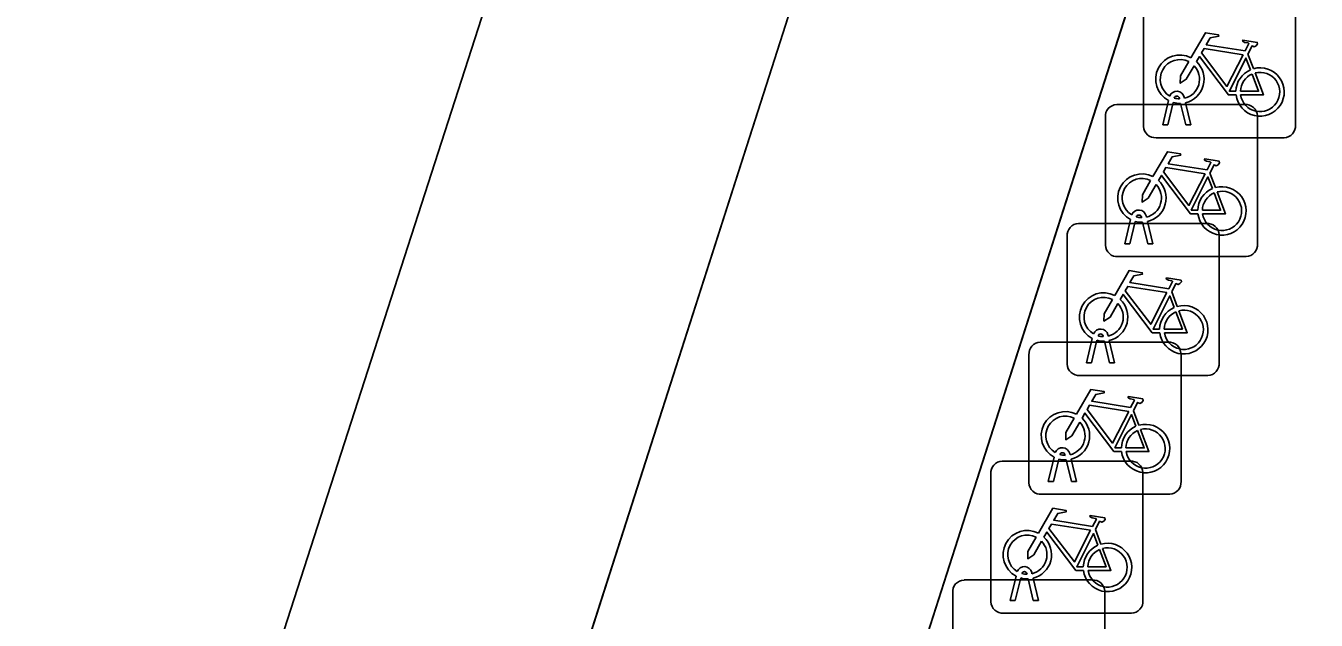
# Model space of a CAD drawing. Extents: x 161087 to 161926, y 382572 to 383873.
# Drawn here: x 161121.27 to 161129.75, y 383420.4 to 383424.31 of the extents above; entities that cross this region are included whole.
import ezdxf

# ---------------------------------------------------------------- set-up
doc = ezdxf.new("R2010")
doc.units = 0
for name, color, linetype in [('IMGEO_Berm_groen', 7, 'Continuous'), ('IMGEO_Fietsenrek', 7, 'Continuous'), ('IMGEO_Fietspad_gesloten', 7, 'Continuous'), ('IMGEO_Rijbaan_lokaal_gesloten', 7, 'Continuous'), ('IMGEO_Voetpad_open', 7, 'Continuous')]:
    doc.layers.add(name, color=color, linetype=linetype)

msp = doc.modelspace()

# ---------------------------------------------------------------- linework, layer by layer
at = {"layer": 'IMGEO_Berm_groen'}
msp.add_lwpolyline([(161127.511, 383435.3), (161126.219, 383430.427), (161122.46, 383418.773), (161116.813, 383401.135), (161116.421, 383399.847), (161118.23, 383399.279), (161126.242, 383424.257), (161134.175, 383449.057)], dxfattribs=at)
at = {"layer": 'IMGEO_Fietsenrek'}
for p, q in [((161128.6105, 383423.6469), (161128.6105, 383424.4878)), ((161128.6105, 383424.4878), (161128.6105, 383423.6469)), ((161129.6095, 383424.4971), (161129.6095, 383423.6562)), ((161129.6095, 383423.6562), (161129.6095, 383424.4971)), ((161129.2972, 383424.1212), (161129.3335, 383424.026)), ((161128.4349, 383423.7905), (161129.2758, 383423.7905)), ((161129.2758, 383423.7905), (161128.4349, 383423.7905)), ((161128.7375, 383423.6563), (161128.7758, 383423.8163)), ((161128.8062, 383423.8041), (161128.7709, 383423.6563)), ((161128.8479, 383423.8279), (161128.8469, 383423.8322)), ((161128.889, 383423.6563), (161128.8551, 383423.798)), ((161128.8786, 383423.8394), (161128.8804, 383423.8315)), ((161128.8874, 383423.8023), (161128.9224, 383423.6563)), ((161128.3605, 383422.8659), (161128.3605, 383423.7068)), ((161128.3605, 383423.7068), (161128.3605, 383422.8659)), ((161129.3595, 383423.7161), (161129.3595, 383422.8752)), ((161129.3595, 383422.8752), (161129.3595, 383423.7161)), ((161128.7709, 383423.6563), (161128.7375, 383423.6563)), ((161128.9224, 383423.6563), (161128.889, 383423.6563)), ((161129.5351, 383423.5725), (161128.6942, 383423.5725)), ((161128.6942, 383423.5725), (161129.5351, 383423.5725)), ((161129.0472, 383423.3402), (161129.0835, 383423.245)), ((161128.1839, 383423.0095), (161129.0248, 383423.0095)), ((161129.0248, 383423.0095), (161128.1839, 383423.0095)), ((161128.4875, 383422.8753), (161128.5258, 383423.0353)), ((161128.5562, 383423.0231), (161128.5209, 383422.8753)), ((161128.5979, 383423.0469), (161128.5969, 383423.0512)), ((161128.639, 383422.8753), (161128.6051, 383423.017)), ((161128.6286, 383423.0584), (161128.6304, 383423.0505)), ((161128.6374, 383423.0213), (161128.6724, 383422.8753)), ((161128.1095, 383422.0849), (161128.1095, 383422.9258)), ((161128.1095, 383422.9258), (161128.1095, 383422.0849)), ((161129.1085, 383422.9351), (161129.1085, 383422.0942)), ((161129.1085, 383422.0942), (161129.1085, 383422.9351)), ((161128.5209, 383422.8753), (161128.4875, 383422.8753)), ((161128.6724, 383422.8753), (161128.639, 383422.8753)), ((161129.2851, 383422.7915), (161128.4442, 383422.7915)), ((161128.4442, 383422.7915), (161129.2851, 383422.7915)), ((161128.7962, 383422.5592), (161128.8325, 383422.464)), ((161128.2365, 383422.0943), (161128.2748, 383422.2543)), ((161128.3469, 383422.2659), (161128.3459, 383422.2702)), ((161128.3776, 383422.2774), (161128.3794, 383422.2695)), ((161127.9329, 383422.2295), (161128.7738, 383422.2295)), ((161128.7738, 383422.2295), (161127.9329, 383422.2295)), ((161128.3052, 383422.2421), (161128.2699, 383422.0943)), ((161128.388, 383422.0943), (161128.3541, 383422.236)), ((161128.3864, 383422.2403), (161128.4214, 383422.0943)), ((161127.8585, 383421.3049), (161127.8585, 383422.1458)), ((161127.8585, 383422.1458), (161127.8585, 383421.3049)), ((161128.2699, 383422.0943), (161128.2365, 383422.0943)), ((161128.4214, 383422.0943), (161128.388, 383422.0943)), ((161128.8575, 383422.1551), (161128.8575, 383421.3142)), ((161128.8575, 383421.3142), (161128.8575, 383422.1551)), ((161129.0341, 383422.0105), (161128.1932, 383422.0105)), ((161128.1932, 383422.0105), (161129.0341, 383422.0105)), ((161128.5452, 383421.7792), (161128.5815, 383421.684)), ((161128.0959, 383421.4859), (161128.0949, 383421.4902)), ((161128.1266, 383421.4974), (161128.1284, 383421.4895)), ((161127.6829, 383421.4485), (161128.5238, 383421.4485)), ((161128.5238, 383421.4485), (161127.6829, 383421.4485)), ((161127.9855, 383421.3143), (161128.0238, 383421.4743)), ((161128.0542, 383421.4621), (161128.0189, 383421.3143)), ((161128.137, 383421.3143), (161128.1031, 383421.456)), ((161128.1354, 383421.4603), (161128.1704, 383421.3143)), ((161127.6085, 383420.5239), (161127.6085, 383421.3648)), ((161127.6085, 383421.3648), (161127.6085, 383420.5239)), ((161128.0189, 383421.3143), (161127.9855, 383421.3143)), ((161128.1704, 383421.3143), (161128.137, 383421.3143)), ((161128.6075, 383421.3741), (161128.6075, 383420.5332)), ((161128.6075, 383420.5332), (161128.6075, 383421.3741)), ((161128.7831, 383421.2305), (161127.9422, 383421.2305)), ((161127.9422, 383421.2305), (161128.7831, 383421.2305)), ((161128.2952, 383420.9982), (161128.3315, 383420.903)), ((161127.4319, 383420.6675), (161128.2728, 383420.6675)), ((161128.2728, 383420.6675), (161127.4319, 383420.6675)), ((161127.7355, 383420.5333), (161127.7738, 383420.6933)), ((161127.8042, 383420.6811), (161127.7689, 383420.5333)), ((161127.8459, 383420.7049), (161127.8449, 383420.7092)), ((161127.887, 383420.5333), (161127.8531, 383420.675)), ((161127.8766, 383420.7164), (161127.8784, 383420.7085)), ((161127.8854, 383420.6793), (161127.9204, 383420.5333)), ((161127.3575, 383419.7429), (161127.3575, 383420.5838)), ((161127.3575, 383420.5838), (161127.3575, 383419.7429)), ((161128.3565, 383420.5931), (161128.3565, 383419.7522)), ((161128.3565, 383419.7522), (161128.3565, 383420.5931)), ((161127.7689, 383420.5333), (161127.7355, 383420.5333)), ((161127.9204, 383420.5333), (161127.887, 383420.5333)), ((161128.5331, 383420.4495), (161127.6922, 383420.4495)), ((161127.6922, 383420.4495), (161128.5331, 383420.4495))]:
    msp.add_line(p, q, dxfattribs=at)
for points in [[(161128.9231, 383424.0982), (161129.0178, 383424.2617), (161129.104, 383424.2479), (161129.1057, 383424.2392), (161129.0496, 383424.2283), (161129.0234, 383424.183), (161129.2786, 383424.1422)], [(161129.2786, 383424.1422), (161129.3036, 383424.191), (161129.2985, 383424.195), (161129.2753, 383424.1987), (161129.2626, 383424.2062), (161129.2616, 383424.2093), (161129.2638, 383424.2139), (161129.3586, 383424.1988), (161129.3609, 383424.1885), (161129.3515, 383424.1761), (161129.3391, 383424.1697), (161129.3246, 383424.1759), (161129.2972, 383424.1212)], [(161129.2657, 383424.117), (161129.0089, 383424.158), (161128.9922, 383424.1292), (161129.1592, 383423.9089), (161129.2657, 383424.117)], [(161128.9438, 383424.0457), (161128.8922, 383423.9565), (161128.8523, 383423.9305), (161128.8535, 383423.978), (161128.908, 383424.0722)], [(161129.2188, 383423.8535), (161129.1691, 383423.8536), (161128.9784, 383424.1053), (161128.9594, 383424.0725)], [(161129.3137, 383424.019), (161129.2844, 383424.0958), (161129.175, 383423.8777), (161129.2177, 383423.8776)], [(161129.2477, 383423.8775), (161129.3676, 383423.8773), (161129.3244, 383423.9909)], [(161129.3442, 383423.9978), (161129.3992, 383423.8532), (161129.2491, 383423.8535)], [(161128.6731, 383423.3172), (161128.7678, 383423.4807), (161128.854, 383423.4669), (161128.8557, 383423.4582), (161128.7996, 383423.4473), (161128.7734, 383423.402), (161129.0286, 383423.3612)], [(161129.0286, 383423.3612), (161129.0536, 383423.41), (161129.0485, 383423.414), (161129.0253, 383423.4177), (161129.0126, 383423.4252), (161129.0116, 383423.4283), (161129.0138, 383423.4329), (161129.1086, 383423.4178), (161129.1109, 383423.4075), (161129.1015, 383423.3951), (161129.0891, 383423.3887), (161129.0746, 383423.3949), (161129.0472, 383423.3402)], [(161129.0157, 383423.336), (161128.7589, 383423.377), (161128.7422, 383423.3482), (161128.9092, 383423.1279), (161129.0157, 383423.336)], [(161128.6938, 383423.2647), (161128.6422, 383423.1755), (161128.6023, 383423.1495), (161128.6035, 383423.197), (161128.658, 383423.2912)], [(161128.9688, 383423.0725), (161128.9191, 383423.0726), (161128.7284, 383423.3243), (161128.7094, 383423.2915)], [(161129.0637, 383423.238), (161129.0344, 383423.3148), (161128.925, 383423.0967), (161128.9677, 383423.0966)], [(161128.9977, 383423.0965), (161129.1176, 383423.0963), (161129.0744, 383423.2099)], [(161129.0942, 383423.2168), (161129.1492, 383423.0722), (161128.9991, 383423.0725)], [(161128.4221, 383422.5362), (161128.5168, 383422.6997), (161128.603, 383422.6859), (161128.6047, 383422.6772), (161128.5486, 383422.6663), (161128.5224, 383422.621), (161128.7776, 383422.5802)], [(161128.7647, 383422.555), (161128.5079, 383422.596), (161128.4912, 383422.5672), (161128.6582, 383422.3469), (161128.7647, 383422.555)], [(161128.7776, 383422.5802), (161128.8026, 383422.629), (161128.7975, 383422.633), (161128.7743, 383422.6367), (161128.7616, 383422.6442), (161128.7606, 383422.6473), (161128.7628, 383422.6519), (161128.8576, 383422.6368), (161128.8599, 383422.6265), (161128.8505, 383422.6141), (161128.8381, 383422.6077), (161128.8236, 383422.6139), (161128.7962, 383422.5592)], [(161128.4428, 383422.4837), (161128.3912, 383422.3945), (161128.3513, 383422.3685), (161128.3525, 383422.416), (161128.407, 383422.5102)], [(161128.7178, 383422.2915), (161128.6681, 383422.2916), (161128.4774, 383422.5433), (161128.4584, 383422.5105)], [(161128.8127, 383422.457), (161128.7834, 383422.5338), (161128.674, 383422.3157), (161128.7167, 383422.3156)], [(161128.7467, 383422.3155), (161128.8666, 383422.3153), (161128.8234, 383422.4289)], [(161128.8432, 383422.4358), (161128.8982, 383422.2912), (161128.7481, 383422.2915)], [(161128.1711, 383421.7562), (161128.2658, 383421.9197), (161128.352, 383421.9059), (161128.3537, 383421.8972), (161128.2976, 383421.8863), (161128.2714, 383421.841), (161128.5266, 383421.8002)], [(161128.5266, 383421.8002), (161128.5516, 383421.849), (161128.5465, 383421.853), (161128.5233, 383421.8567), (161128.5106, 383421.8642), (161128.5096, 383421.8673), (161128.5118, 383421.8719), (161128.6066, 383421.8568), (161128.6089, 383421.8465), (161128.5995, 383421.8341), (161128.5871, 383421.8277), (161128.5726, 383421.8339), (161128.5452, 383421.7792)], [(161128.4668, 383421.5115), (161128.4171, 383421.5116), (161128.2264, 383421.7633), (161128.2074, 383421.7305)], [(161128.5137, 383421.775), (161128.2569, 383421.816), (161128.2402, 383421.7872), (161128.4072, 383421.5669), (161128.5137, 383421.775)], [(161128.5617, 383421.677), (161128.5324, 383421.7538), (161128.423, 383421.5357), (161128.4657, 383421.5356)], [(161128.1918, 383421.7037), (161128.1402, 383421.6145), (161128.1003, 383421.5885), (161128.1015, 383421.636), (161128.156, 383421.7302)], [(161128.5922, 383421.6558), (161128.6472, 383421.5112), (161128.4971, 383421.5115)], [(161128.4957, 383421.5355), (161128.6156, 383421.5353), (161128.5724, 383421.6489)], [(161127.9211, 383420.9752), (161128.0158, 383421.1387), (161128.102, 383421.1249), (161128.1037, 383421.1162), (161128.0476, 383421.1053), (161128.0214, 383421.06), (161128.2766, 383421.0192)], [(161128.2766, 383421.0192), (161128.3016, 383421.068), (161128.2965, 383421.072), (161128.2733, 383421.0757), (161128.2606, 383421.0832), (161128.2596, 383421.0863), (161128.2618, 383421.0909), (161128.3566, 383421.0758), (161128.3589, 383421.0655), (161128.3495, 383421.0531), (161128.3371, 383421.0467), (161128.3226, 383421.0529), (161128.2952, 383420.9982)], [(161128.2168, 383420.7305), (161128.1671, 383420.7306), (161127.9764, 383420.9823), (161127.9574, 383420.9495)], [(161128.2637, 383420.994), (161128.0069, 383421.035), (161127.9902, 383421.0062), (161128.1572, 383420.7859), (161128.2637, 383420.994)], [(161127.9418, 383420.9227), (161127.8902, 383420.8335), (161127.8503, 383420.8075), (161127.8515, 383420.855), (161127.906, 383420.9492)], [(161128.3117, 383420.896), (161128.2824, 383420.9728), (161128.173, 383420.7547), (161128.2157, 383420.7546)], [(161128.2457, 383420.7545), (161128.3656, 383420.7543), (161128.3224, 383420.8679)], [(161128.3422, 383420.8748), (161128.3972, 383420.7302), (161128.2471, 383420.7305)]]:
    msp.add_lwpolyline(points, dxfattribs=at)
for centre, radius, start, end in [((161128.8501, 383423.9569), 0.159, 62.67661, 242.13685), ((161128.8501, 383423.9569), 0.129, 63.31916, 238.90302), ((161128.8501, 383423.9569), 0.129, 283.60429, 43.43025), ((161128.8501, 383423.9569), 0.159, 283.5766, 46.60424), ((161129.3767, 383423.8729), 0.159, 187.0065, 105.77075), ((161129.3767, 383423.8729), 0.159, 113.3408, 178.32165), ((161129.3767, 383423.8729), 0.129, 113.92302, 177.95563), ((161129.3767, 383423.8729), 0.129, 188.67146, 104.58832), ((161128.8299, 383423.8283), 0.0499, 12.8025, 158.69338), ((161128.4382, 383423.7126), 0.0779, 92.4484, 184.28452), ((161128.4382, 383423.7126), 0.0779, 92.4484, 184.28452), ((161128.8501, 383423.9569), 0.159, 253.99666, 271.78671), ((161128.8299, 383423.8283), 0.0174, 12.8025, 163.45023), ((161128.8501, 383423.9569), 0.129, 253.41502, 269.02044), ((161129.2816, 383423.7128), 0.0779, 2.4484, 94.28452), ((161129.2816, 383423.7128), 0.0779, 2.4484, 94.28452), ((161128.6884, 383423.6502), 0.0779, 182.4484, 274.28452), ((161128.6884, 383423.6502), 0.0779, 182.4484, 274.28452), ((161129.5318, 383423.6504), 0.0779, 272.4484, 4.28452), ((161129.5318, 383423.6504), 0.0779, 272.4484, 4.28452), ((161128.6001, 383423.1759), 0.159, 62.67661, 242.13685), ((161128.6001, 383423.1759), 0.129, 63.31916, 238.90302), ((161128.6001, 383423.1759), 0.129, 283.60429, 43.43025), ((161128.6001, 383423.1759), 0.159, 283.5766, 46.60424), ((161129.1267, 383423.0919), 0.159, 113.3408, 178.32165), ((161129.1267, 383423.0919), 0.159, 187.0065, 105.77075), ((161129.1267, 383423.0919), 0.129, 113.92302, 177.95563), ((161129.1267, 383423.0919), 0.129, 188.67146, 104.58832), ((161128.5799, 383423.0473), 0.0499, 12.8025, 158.69338), ((161128.1872, 383422.9316), 0.0779, 92.4484, 184.28452), ((161128.1872, 383422.9316), 0.0779, 92.4484, 184.28452), ((161128.6001, 383423.1759), 0.159, 253.99666, 271.78671), ((161128.5799, 383423.0473), 0.0174, 12.8025, 163.45023), ((161128.6001, 383423.1759), 0.129, 253.41502, 269.02044), ((161129.0306, 383422.9318), 0.0779, 2.4484, 94.28452), ((161129.0306, 383422.9318), 0.0779, 2.4484, 94.28452), ((161128.4384, 383422.8692), 0.0779, 182.4484, 274.28452), ((161128.4384, 383422.8692), 0.0779, 182.4484, 274.28452), ((161129.2818, 383422.8694), 0.0779, 272.4484, 4.28452), ((161129.2818, 383422.8694), 0.0779, 272.4484, 4.28452), ((161128.3491, 383422.3949), 0.159, 62.67661, 242.13685), ((161128.3491, 383422.3949), 0.129, 63.31916, 238.90302), ((161128.3491, 383422.3949), 0.159, 283.5766, 46.60424), ((161128.3491, 383422.3949), 0.129, 283.60429, 43.43025), ((161128.8757, 383422.3109), 0.159, 113.3408, 178.32165), ((161128.8757, 383422.3109), 0.159, 187.0065, 105.77075), ((161128.8757, 383422.3109), 0.129, 113.92302, 177.95563), ((161128.8757, 383422.3109), 0.129, 188.67146, 104.58832), ((161128.3289, 383422.2663), 0.0499, 12.8025, 158.69338), ((161128.3289, 383422.2663), 0.0174, 12.8025, 163.45023), ((161128.3491, 383422.3949), 0.129, 253.41502, 269.02044), ((161127.9362, 383422.1516), 0.0779, 92.4484, 184.28452), ((161127.9362, 383422.1516), 0.0779, 92.4484, 184.28452), ((161128.3491, 383422.3949), 0.159, 253.99666, 271.78671), ((161128.7796, 383422.1518), 0.0779, 2.4484, 94.28452), ((161128.7796, 383422.1518), 0.0779, 2.4484, 94.28452), ((161128.1874, 383422.0882), 0.0779, 182.4484, 274.28452), ((161128.1874, 383422.0882), 0.0779, 182.4484, 274.28452), ((161129.0308, 383422.0884), 0.0779, 272.4484, 4.28452), ((161129.0308, 383422.0884), 0.0779, 272.4484, 4.28452), ((161128.0981, 383421.6149), 0.159, 62.67661, 242.13685), ((161128.0981, 383421.6149), 0.129, 63.31916, 238.90302), ((161128.0981, 383421.6149), 0.129, 283.60429, 43.43025), ((161128.0981, 383421.6149), 0.159, 283.5766, 46.60424), ((161128.6247, 383421.5309), 0.159, 113.3408, 178.32165), ((161128.6247, 383421.5309), 0.159, 187.0065, 105.77075), ((161128.6247, 383421.5309), 0.129, 188.67146, 104.58832), ((161128.6247, 383421.5309), 0.129, 113.92302, 177.95563), ((161128.0779, 383421.4863), 0.0499, 12.8025, 158.69338), ((161128.0779, 383421.4863), 0.0174, 12.8025, 163.45023), ((161128.0981, 383421.6149), 0.129, 253.41502, 269.02044), ((161127.6862, 383421.3706), 0.0779, 92.4484, 184.28452), ((161127.6862, 383421.3706), 0.0779, 92.4484, 184.28452), ((161128.0981, 383421.6149), 0.159, 253.99666, 271.78671), ((161128.5296, 383421.3708), 0.0779, 2.4484, 94.28452), ((161128.5296, 383421.3708), 0.0779, 2.4484, 94.28452), ((161128.7798, 383421.3084), 0.0779, 272.4484, 4.28452), ((161128.7798, 383421.3084), 0.0779, 272.4484, 4.28452), ((161127.9364, 383421.3082), 0.0779, 182.4484, 274.28452), ((161127.9364, 383421.3082), 0.0779, 182.4484, 274.28452), ((161127.8481, 383420.8339), 0.159, 62.67661, 242.13685), ((161127.8481, 383420.8339), 0.129, 63.31916, 238.90302), ((161127.8481, 383420.8339), 0.129, 283.60429, 43.43025), ((161127.8481, 383420.8339), 0.159, 283.5766, 46.60424), ((161128.3747, 383420.7499), 0.159, 113.3408, 178.32165), ((161128.3747, 383420.7499), 0.159, 187.0065, 105.77075), ((161128.3747, 383420.7499), 0.129, 113.92302, 177.95563), ((161128.3747, 383420.7499), 0.129, 188.67146, 104.58832), ((161127.8279, 383420.7053), 0.0499, 12.8025, 158.69338), ((161127.8279, 383420.7053), 0.0174, 12.8025, 163.45023), ((161127.4352, 383420.5896), 0.0779, 92.4484, 184.28452), ((161127.4352, 383420.5896), 0.0779, 92.4484, 184.28452), ((161127.8481, 383420.8339), 0.159, 253.99666, 271.78671), ((161127.8481, 383420.8339), 0.129, 253.41502, 269.02044), ((161128.2786, 383420.5898), 0.0779, 2.4484, 94.28452), ((161128.2786, 383420.5898), 0.0779, 2.4484, 94.28452), ((161127.6864, 383420.5272), 0.0779, 182.4484, 274.28452), ((161127.6864, 383420.5272), 0.0779, 182.4484, 274.28452), ((161128.5298, 383420.5274), 0.0779, 272.4484, 4.28452), ((161128.5298, 383420.5274), 0.0779, 272.4484, 4.28452)]:
    msp.add_arc(centre, radius, start, end, dxfattribs=at)
at = {"layer": 'IMGEO_Fietspad_gesloten'}
msp.add_lwpolyline([(161155.682, 383515.827), (161151.246, 383501.964), (161146.975, 383488.617), (161146.735, 383487.867), (161138.885, 383463.652), (161136.844, 383457.354), (161135.989, 383454.718), (161134.743, 383450.833), (161134.175, 383449.057), (161126.242, 383424.257), (161118.23, 383399.279), (161116.849, 383394.973), (161115.434, 383390.563), (161111.001, 383376.742), (161110.893, 383376.406), (161104.03, 383354.985), (161103.525, 383353.409), (161105.564, 383352.758), (161112.902, 383375.733), (161128.554, 383424.564)], dxfattribs=at)
at = {"layer": 'IMGEO_Rijbaan_lokaal_gesloten'}
msp.add_lwpolyline([(161108.1145, 383392.9714), (161113.625, 383391.147), (161115.038, 383395.556), (161116.421, 383399.847), (161116.813, 383401.135), (161122.46, 383418.773), (161126.219, 383430.427), (161127.511, 383435.3)], dxfattribs=at)
at = {"layer": 'IMGEO_Voetpad_open'}
msp.add_lwpolyline([(161148.54, 383486.658), (161128.554, 383424.564), (161112.902, 383375.733)], dxfattribs=at)

doc.saveas('drawing.dxf')
